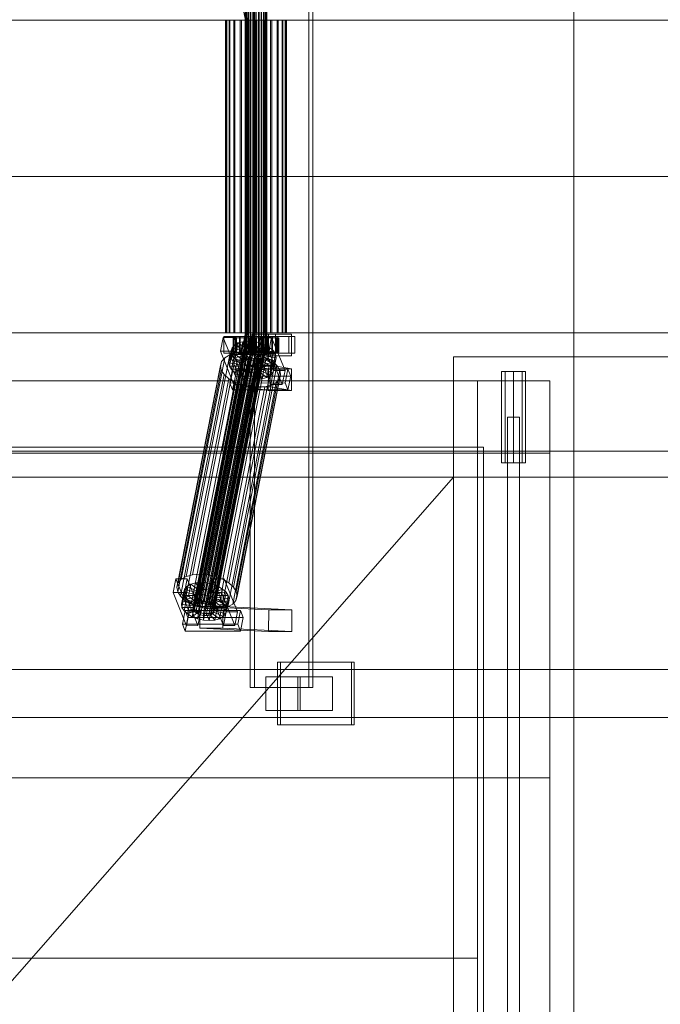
# Model space of a CAD drawing. Header units: millimetres. Extents: x -4395 to 65662, y -65530 to 6847.
# Tile 516 of 656: x 5489 to 6022, y -18688 to -17870. Entities that reach past the tile are written whole.
import ezdxf

# ---------------------------------------------------------------- set-up
doc = ezdxf.new("R2010")
doc.units = ezdxf.units.MM
for name, color, linetype, lineweight in [('COTAS_O', 1, 'Continuous', 0), ('COTAS_P', 1, 'Continuous', 0), ('superior_C01', 7, 'Continuous', 0), ('superior_dosificador', 7, 'Continuous', 0)]:
    doc.layers.add(name, color=color, linetype=linetype, lineweight=lineweight)
doc.dimstyles.new('R19_100', dxfattribs={"dimtxt": 250, "dimasz": 150, "dimexe": 150, "dimexo": 80, "dimgap": 100, "dimtad": 1, "dimtih": 1, "dimtoh": 1, "dimdsep": 46, "dimcen": 0.09, "dimadec": 0, "dimazin": 0, "dimtfac": 1, "dimtdec": 4, "dimtofl": 0, "dimtmove": 0, "dimatfit": 3, "dimfxl": 1, "dimtolj": 1, "dimtzin": 0, "dimarcsym": 0})

# ---------------------------------------------------------------- blocks, each defined once
blk = doc.blocks.new('DIM_R33_34')
at = {"layer": 'COTAS_P'}
for p, q in [((4250, -17250), (4400, -17205)), ((5950, -17250), (5800, -17205)), ((4250, -18150), (4250, -17250)), ((5950, -17250), (4250, -17250)), ((4250, -17250), (4400, -17295)), ((5950, -17250), (5800, -17295)), ((5950, -18150), (5950, -17250))]:
    blk.add_line(p, q, dxfattribs=at)
blk.add_text('1700 P', height=250, rotation=180, dxfattribs=at).set_placement((5100, -17350))
blk = doc.blocks.new('DIM_R33_35')
at = {"layer": 'COTAS_O'}
for p, q in [((5950, -18150), (6650, -18150)), ((6650, -18150), (6605, -18300)), ((6650, -18150), (6650, -19850)), ((6650, -18150), (6695, -18300)), ((6650, -19850), (6605, -19700)), ((6650, -19850), (6695, -19700)), ((5950, -19850), (6650, -19850))]:
    blk.add_line(p, q, dxfattribs=at)
blk.add_text('1700 O', height=250, rotation=-90, dxfattribs=at).set_placement((6750, -19000))

msp = doc.modelspace()

# ---------------------------------------------------------------- linework, layer by layer
at = {"layer": 'superior_C01'}
for p, q in [((5680.997, -17575), (5680.997, -18425)), ((5684.384, -18425), (5684.384, -17575)), ((5729.731, -18425), (5729.731, -17575)), ((5733.118, -17575), (5733.118, -18425)), ((5657.552, -17771.702), (5676.866, -17870)), ((5678.55, -17870), (5659.235, -17771.702)), ((5676.722, -18148), (5676.722, -17852)), ((5676.972, -18148), (5676.972, -17852)), ((5677.085, -18148), (5677.085, -17852)), ((5677.818, -18148), (5677.818, -17852)), ((5678.037, -18148), (5678.037, -17852)), ((5679.202, -18148), (5679.202, -17852)), ((5679.512, -18148), (5679.512, -17852)), ((5681.031, -18148), (5681.031, -17852)), ((5681.41, -18148), (5681.41, -17852)), ((5683.179, -18148), (5683.179, -17852)), ((5683.602, -18148), (5683.602, -17852)), ((5685.5, -18148), (5685.5, -17852)), ((5685.938, -18148), (5685.938, -17852)), ((5687.836, -18148), (5687.836, -17852)), ((5688.259, -18148), (5688.259, -17852)), ((5690.028, -18148), (5690.028, -17852)), ((5690.407, -18148), (5690.407, -17852)), ((5691.926, -18148), (5691.926, -17852)), ((5692.236, -18148), (5692.236, -17852)), ((5693.401, -18148), (5693.401, -17852)), ((5693.621, -18148), (5693.621, -17852)), ((5694.353, -17852), (5694.353, -18148)), ((5694.467, -18148), (5694.467, -17852)), ((5694.716, -18148), (5694.716, -17852)), ((4736.241, -17870), (5676.866, -17870)), ((5678.55, -17870), (4737.925, -17870)), ((5661.032, -17870), (5660.327, -17870)), ((5660.327, -17870), (5661.352, -17870)), ((5660.327, -18130), (5660.327, -17870)), ((5663.419, -17870), (5661.032, -17870)), ((5661.032, -18130), (5661.032, -17870)), ((5661.352, -17870), (5664.038, -17870)), ((5661.352, -18130), (5661.352, -17870)), ((5667.327, -17870), (5663.419, -17870)), ((5663.419, -18130), (5663.419, -17870)), ((5664.038, -17870), (5668.201, -17870)), ((5664.038, -18130), (5664.038, -17870)), ((5672.487, -17870), (5667.327, -17870)), ((5667.327, -18130), (5667.327, -17870)), ((5668.201, -17870), (5673.558, -17870)), ((5668.201, -18130), (5668.201, -17870)), ((5678.55, -17870), (5672.487, -17870)), ((5672.487, -18130), (5672.487, -17870)), ((5673.558, -17870), (5679.744, -17870)), ((5673.558, -18130), (5673.558, -17870)), ((5676.866, -17870), (5676.866, -18000)), ((5676.866, -17870), (6617.491, -17870)), ((5678.55, -18000), (5678.55, -17870)), ((6619.175, -17870), (5678.55, -17870)), ((5685.101, -17870), (5678.55, -17870)), ((5678.55, -18130), (5678.55, -17870)), ((5679.744, -17870), (5686.337, -17870)), ((5679.744, -18130), (5679.744, -17870)), ((5691.694, -17870), (5685.101, -17870)), ((5685.101, -18130), (5685.101, -17870)), ((5686.337, -17870), (5692.888, -17870)), ((5686.337, -18130), (5686.337, -17870)), ((5697.88, -17870), (5691.694, -17870)), ((5691.694, -18130), (5691.694, -17870)), ((5692.888, -17870), (5698.951, -17870)), ((5692.888, -18130), (5692.888, -17870)), ((5703.237, -17870), (5697.88, -17870)), ((5697.88, -18130), (5697.88, -17870)), ((5698.951, -17870), (5704.111, -17870)), ((5698.951, -18130), (5698.951, -17870)), ((5707.4, -17870), (5703.237, -17870)), ((5703.237, -18130), (5703.237, -17870)), ((5704.111, -17870), (5708.019, -17870)), ((5704.111, -18130), (5704.111, -17870)), ((5710.086, -17870), (5707.4, -17870)), ((5707.4, -18130), (5707.4, -17870)), ((5708.019, -17870), (5710.406, -17870)), ((5708.019, -18130), (5708.019, -17870)), ((5711.112, -17870), (5710.086, -17870)), ((5710.086, -17870), (5710.086, -18130)), ((5710.406, -17870), (5711.112, -17870)), ((5710.406, -18130), (5710.406, -17870)), ((5711.112, -18130), (5711.112, -17870)), ((4736.241, -18000), (5676.866, -18000)), ((5678.55, -18000), (4737.925, -18000)), ((5676.866, -18000), (5676.866, -18130)), ((5676.866, -18000), (6617.491, -18000)), ((5678.55, -18130), (5678.55, -18000)), ((6619.175, -18000), (5678.55, -18000)), ((4736.241, -18130), (5676.866, -18130)), ((5678.55, -18130), (4737.925, -18130)), ((5676.866, -18130), (5657.552, -18228.298)), ((5659.235, -18228.298), (5678.55, -18130)), ((5661.352, -18130), (5660.327, -18130)), ((5660.327, -18130), (5661.032, -18130)), ((5661.032, -18130), (5663.419, -18130)), ((5664.038, -18130), (5661.352, -18130)), ((5663.419, -18130), (5667.327, -18130)), ((5668.201, -18130), (5664.038, -18130)), ((5667.327, -18130), (5672.487, -18130)), ((5673.558, -18130), (5668.201, -18130)), ((5672.487, -18130), (5678.55, -18130)), ((5679.744, -18130), (5673.558, -18130)), ((5676.866, -18130), (6617.491, -18130)), ((6619.175, -18130), (5678.55, -18130)), ((5678.55, -18130), (5685.101, -18130)), ((5686.337, -18130), (5679.744, -18130)), ((5701.804, -18131), (5682.618, -18131)), ((5682.618, -18131), (5682.618, -18149)), ((5696.053, -18131), (5682.618, -18131)), ((5685.101, -18130), (5691.694, -18130)), ((5692.888, -18130), (5686.337, -18130)), ((5691.694, -18130), (5697.88, -18130)), ((5698.951, -18130), (5692.888, -18130)), ((5696.053, -18149), (5696.053, -18131)), ((5696.053, -18131), (5715.24, -18131)), ((5697.88, -18130), (5703.237, -18130)), ((5704.111, -18130), (5698.951, -18130)), ((5701.804, -18149), (5701.804, -18131)), ((5701.804, -18131), (5715.24, -18131)), ((5703.237, -18130), (5707.4, -18130)), ((5708.019, -18130), (5704.111, -18130)), ((5707.4, -18130), (5710.086, -18130)), ((5710.406, -18130), (5708.019, -18130)), ((5710.086, -18130), (5711.112, -18130)), ((5711.112, -18130), (5710.406, -18130)), ((5715.24, -18131), (5715.24, -18149)), ((5658.427, -18133.859), (5656.173, -18145.327)), ((5668.02, -18133.847), (5658.427, -18133.859)), ((5669.556, -18161.391), (5658.427, -18133.859)), ((5668.675, -18133), (5659.081, -18133)), ((5659.081, -18133), (5659.081, -18147)), ((5672.629, -18133), (5659.081, -18133)), ((5667.741, -18140.156), (5665.756, -18142.416)), ((5665.767, -18145.315), (5668.02, -18133.847)), ((5665.809, -18149.985), (5667.741, -18140.156)), ((5667.252, -18134), (5666.725, -18134)), ((5666.725, -18134), (5676.722, -18134)), ((5666.725, -18146), (5666.725, -18134)), ((5666.725, -18134), (5667.492, -18134)), ((5669.038, -18134), (5667.252, -18134)), ((5667.252, -18134), (5676.972, -18134)), ((5667.252, -18146), (5667.252, -18134)), ((5667.492, -18134), (5677.085, -18134)), ((5667.492, -18146), (5667.492, -18134)), ((5667.492, -18134), (5669.501, -18134)), ((5670.816, -18138.419), (5667.741, -18140.156)), ((5667.741, -18140.156), (5676.164, -18144.203)), ((5668.02, -18133.847), (5679.15, -18161.379)), ((5668.675, -18147), (5668.675, -18133)), ((5668.675, -18133), (5682.223, -18133)), ((5668.884, -18148.249), (5670.816, -18138.419)), ((5671.961, -18134), (5669.038, -18134)), ((5669.038, -18134), (5677.818, -18134)), ((5669.038, -18146), (5669.038, -18134)), ((5715.235, -18133), (5669.187, -18133)), ((5669.187, -18133), (5669.187, -18147)), ((5672.009, -18133), (5669.187, -18133)), ((5669.501, -18134), (5678.037, -18134)), ((5669.501, -18146), (5669.501, -18134)), ((5669.501, -18134), (5672.615, -18134)), ((5674.772, -18137.325), (5670.816, -18138.419)), ((5670.816, -18138.419), (5677.62, -18143.38)), ((5675.821, -18134), (5671.961, -18134)), ((5671.961, -18134), (5679.202, -18134)), ((5671.961, -18146), (5671.961, -18134)), ((5672.009, -18147), (5672.009, -18133)), ((5672.009, -18133), (5718.058, -18133)), ((5672.615, -18134), (5679.512, -18134)), ((5672.615, -18146), (5672.615, -18134)), ((5672.615, -18134), (5676.622, -18134)), ((5672.629, -18147), (5672.629, -18133)), ((5672.629, -18133), (5682.223, -18133)), ((5672.84, -18147.155), (5674.772, -18137.325)), ((5679.339, -18136.948), (5674.772, -18137.325)), ((5674.772, -18137.325), (5679.494, -18142.862)), ((5680.356, -18134), (5675.821, -18134)), ((5675.821, -18134), (5681.031, -18134)), ((5675.821, -18146), (5675.821, -18134)), ((5676.622, -18134), (5681.41, -18134)), ((5676.622, -18146), (5676.622, -18134)), ((5676.622, -18134), (5681.25, -18134)), ((5676.722, -18134), (5676.972, -18134)), ((5676.722, -18134), (5676.722, -18146)), ((5677.085, -18134), (5676.722, -18134)), ((5676.972, -18134), (5677.818, -18134)), ((5676.972, -18134), (5676.972, -18146)), ((5677.085, -18134), (5677.085, -18146)), ((5678.037, -18134), (5677.085, -18134)), ((5677.408, -18146.777), (5679.339, -18136.948)), ((5677.818, -18134), (5679.202, -18134)), ((5677.818, -18134), (5677.818, -18146)), ((5678.037, -18134), (5678.037, -18146)), ((5679.512, -18134), (5678.037, -18134)), ((5679.202, -18134), (5681.031, -18134)), ((5679.202, -18134), (5679.202, -18146)), ((5684.207, -18137.313), (5679.339, -18136.948)), ((5679.339, -18136.948), (5681.658, -18142.683)), ((5679.512, -18134), (5679.512, -18146)), ((5681.41, -18134), (5679.512, -18134)), ((5685.257, -18134), (5680.356, -18134)), ((5680.356, -18134), (5683.179, -18134)), ((5680.356, -18146), (5680.356, -18134)), ((5681.031, -18134), (5683.179, -18134)), ((5681.031, -18134), (5681.031, -18146)), ((5681.25, -18134), (5683.602, -18134)), ((5681.25, -18146), (5681.25, -18134)), ((5681.25, -18134), (5686.182, -18134)), ((5681.41, -18134), (5681.41, -18146)), ((5683.602, -18134), (5681.41, -18134)), ((5682.223, -18133), (5682.223, -18147)), ((5682.275, -18147.143), (5684.207, -18137.313)), ((5683.179, -18134), (5685.5, -18134)), ((5683.179, -18134), (5683.179, -18146)), ((5683.602, -18134), (5683.602, -18146)), ((5685.938, -18134), (5683.602, -18134)), ((5684.207, -18137.313), (5683.964, -18142.856)), ((5689.043, -18138.396), (5684.207, -18137.313)), ((5690.188, -18134), (5685.257, -18134)), ((5685.257, -18134), (5685.5, -18134)), ((5685.257, -18146), (5685.257, -18134)), ((5685.5, -18134), (5687.836, -18134)), ((5685.5, -18134), (5685.5, -18146)), ((5686.182, -18134), (5685.938, -18134)), ((5685.938, -18134), (5685.938, -18146)), ((5688.259, -18134), (5685.938, -18134)), ((5686.182, -18146), (5686.182, -18134)), ((5686.182, -18134), (5691.082, -18134)), ((5689.043, -18138.396), (5686.254, -18143.369)), ((5689.125, -18133.821), (5686.872, -18145.289)), ((5687.112, -18148.226), (5689.043, -18138.396)), ((5690.188, -18134), (5687.836, -18134)), ((5687.836, -18134), (5690.028, -18134)), ((5687.836, -18134), (5687.836, -18146)), ((5691.082, -18134), (5688.259, -18134)), ((5688.259, -18134), (5688.259, -18146)), ((5690.407, -18134), (5688.259, -18134)), ((5693.518, -18140.123), (5688.374, -18144.188)), ((5693.518, -18140.123), (5689.043, -18138.396)), ((5698.719, -18133.809), (5689.125, -18133.821)), ((5700.255, -18161.353), (5689.125, -18133.821)), ((5699.373, -18133), (5689.78, -18133)), ((5689.78, -18133), (5689.78, -18147)), ((5703.328, -18133), (5689.78, -18133)), ((5694.816, -18134), (5690.028, -18134)), ((5690.028, -18134), (5691.926, -18134)), ((5690.028, -18134), (5690.028, -18146)), ((5694.816, -18134), (5690.188, -18134)), ((5690.188, -18146), (5690.188, -18134)), ((5695.617, -18134), (5690.407, -18134)), ((5690.407, -18134), (5690.407, -18146)), ((5692.236, -18134), (5690.407, -18134)), ((5691.082, -18146), (5691.082, -18134)), ((5691.082, -18134), (5695.617, -18134)), ((5691.587, -18149.953), (5693.518, -18140.123)), ((5698.823, -18134), (5691.926, -18134)), ((5691.926, -18134), (5693.401, -18134)), ((5691.926, -18134), (5691.926, -18146)), ((5699.477, -18134), (5692.236, -18134)), ((5692.236, -18134), (5692.236, -18146)), ((5693.621, -18134), (5692.236, -18134)), ((5701.937, -18134), (5693.401, -18134)), ((5693.401, -18134), (5694.353, -18134)), ((5693.401, -18134), (5693.401, -18146)), ((5697.327, -18142.377), (5693.518, -18140.123)), ((5702.4, -18134), (5693.621, -18134)), ((5693.621, -18134), (5693.621, -18146)), ((5694.467, -18134), (5693.621, -18134)), ((5694.353, -18134), (5703.947, -18134)), ((5694.353, -18146), (5694.353, -18134)), ((5694.353, -18134), (5694.716, -18134)), ((5704.186, -18134), (5694.467, -18134)), ((5694.467, -18134), (5694.467, -18146)), ((5694.716, -18134), (5694.467, -18134)), ((5704.713, -18134), (5694.716, -18134)), ((5694.716, -18134), (5694.716, -18146)), ((5698.823, -18134), (5694.816, -18134)), ((5694.816, -18146), (5694.816, -18134)), ((5695.617, -18146), (5695.617, -18134)), ((5695.617, -18134), (5699.477, -18134)), ((5696.465, -18145.277), (5698.719, -18133.809)), ((5698.719, -18133.809), (5709.848, -18161.341)), ((5701.937, -18134), (5698.823, -18134)), ((5698.823, -18146), (5698.823, -18134)), ((5699.373, -18147), (5699.373, -18133)), ((5699.373, -18133), (5712.922, -18133)), ((5699.477, -18146), (5699.477, -18134)), ((5699.477, -18134), (5702.4, -18134)), ((5703.947, -18134), (5701.937, -18134)), ((5701.937, -18146), (5701.937, -18134)), ((5702.4, -18146), (5702.4, -18134)), ((5702.4, -18134), (5704.186, -18134)), ((5703.328, -18147), (5703.328, -18133)), ((5703.328, -18133), (5712.922, -18133)), ((5703.947, -18134), (5703.947, -18146)), ((5704.713, -18134), (5703.947, -18134)), ((5704.186, -18146), (5704.186, -18134)), ((5704.186, -18134), (5704.713, -18134)), ((5704.713, -18146), (5704.713, -18134)), ((5712.922, -18133), (5712.922, -18147)), ((5715.235, -18147), (5715.235, -18133)), ((5715.235, -18133), (5718.058, -18133)), ((5718.058, -18133), (5718.058, -18147)), ((5627.67, -18332.659), (5663.885, -18148.35)), ((5632.959, -18331.197), (5669.174, -18146.887)), ((5633.177, -18358.68), (5675.187, -18144.881)), ((5633.423, -18360.017), (5675.433, -18146.218)), ((5633.537, -18357.434), (5675.546, -18143.635)), ((5634.258, -18361.352), (5676.267, -18147.554)), ((5634.477, -18356.363), (5676.486, -18142.565)), ((5635.623, -18362.596), (5677.633, -18148.798)), ((5635.933, -18355.541), (5677.942, -18141.742)), ((5637.807, -18355.022), (5679.816, -18141.224)), ((5639.065, -18330.692), (5675.28, -18146.383)), ((5639.97, -18354.844), (5681.98, -18141.045)), ((5642.276, -18355.017), (5684.286, -18141.218)), ((5644.567, -18355.53), (5686.576, -18141.731)), ((5645.572, -18331.181), (5681.787, -18146.872)), ((5646.687, -18356.348), (5688.696, -18142.549)), ((5648.491, -18357.415), (5690.5, -18143.617)), ((5649.857, -18358.659), (5691.866, -18144.861)), ((5650.578, -18362.578), (5692.587, -18148.779)), ((5692.701, -18146.196), (5650.691, -18359.995)), ((5650.937, -18361.332), (5692.947, -18147.533)), ((5652.038, -18332.629), (5688.253, -18148.32)), ((5656.173, -18145.327), (5665.767, -18145.315)), ((5656.173, -18145.327), (5667.303, -18172.859)), ((5659.081, -18147), (5668.675, -18147)), ((5659.081, -18147), (5672.629, -18147)), ((5663.885, -18148.35), (5659.775, -18150.672)), ((5663.067, -18154.877), (5664.998, -18145.047)), ((5663.586, -18157.698), (5665.517, -18147.868)), ((5663.825, -18152.246), (5665.756, -18142.416)), ((5669.174, -18146.887), (5663.885, -18148.35)), ((5665.756, -18142.416), (5664.998, -18145.047)), ((5664.998, -18145.047), (5674.865, -18146.52)), ((5664.998, -18145.047), (5665.517, -18147.868)), ((5665.517, -18147.868), (5675.111, -18147.856)), ((5665.517, -18147.868), (5667.279, -18150.688)), ((5665.756, -18142.416), (5675.224, -18145.274)), ((5676.896, -18172.847), (5665.767, -18145.315)), ((5665.809, -18149.985), (5668.884, -18148.249)), ((5676.722, -18146), (5666.725, -18146)), ((5666.725, -18146), (5667.252, -18146)), ((5667.492, -18146), (5666.725, -18146)), ((5676.972, -18146), (5667.252, -18146)), ((5667.252, -18146), (5669.038, -18146)), ((5677.085, -18146), (5667.492, -18146)), ((5669.501, -18146), (5667.492, -18146)), ((5682.223, -18147), (5668.675, -18147)), ((5668.884, -18148.249), (5672.84, -18147.155)), ((5675.689, -18153.21), (5668.884, -18148.249)), ((5677.818, -18146), (5669.038, -18146)), ((5669.038, -18146), (5671.961, -18146)), ((5675.28, -18146.383), (5669.174, -18146.887)), ((5669.187, -18147), (5715.235, -18147)), ((5669.187, -18147), (5672.009, -18147)), ((5678.037, -18146), (5669.501, -18146)), ((5672.615, -18146), (5669.501, -18146)), ((5679.202, -18146), (5671.961, -18146)), ((5671.961, -18146), (5675.821, -18146)), ((5718.058, -18147), (5672.009, -18147)), ((5679.512, -18146), (5672.615, -18146)), ((5676.622, -18146), (5672.615, -18146)), ((5682.223, -18147), (5672.629, -18147)), ((5672.84, -18147.155), (5677.408, -18146.777)), ((5677.563, -18152.692), (5672.84, -18147.155)), ((5674.865, -18146.52), (5672.933, -18156.35)), ((5675.111, -18147.856), (5673.179, -18157.686)), ((5675.224, -18145.274), (5673.292, -18155.103)), ((5676.164, -18144.203), (5674.232, -18154.033)), ((5674.865, -18146.52), (5675.224, -18145.274)), ((5675.111, -18147.856), (5674.865, -18146.52)), ((5675.945, -18149.192), (5675.111, -18147.856)), ((5675.546, -18143.635), (5675.187, -18144.881)), ((5675.187, -18144.881), (5675.433, -18146.218)), ((5675.224, -18145.274), (5676.164, -18144.203)), ((5681.787, -18146.872), (5675.28, -18146.383)), ((5675.433, -18146.218), (5676.267, -18147.554)), ((5676.486, -18142.565), (5675.546, -18143.635)), ((5677.62, -18143.38), (5675.689, -18153.21)), ((5681.031, -18146), (5675.821, -18146)), ((5675.821, -18146), (5680.356, -18146)), ((5676.164, -18144.203), (5677.62, -18143.38)), ((5676.267, -18147.554), (5677.633, -18148.798)), ((5677.942, -18141.742), (5676.486, -18142.565)), ((5681.41, -18146), (5676.622, -18146)), ((5681.25, -18146), (5676.622, -18146)), ((5676.972, -18146), (5676.722, -18146)), ((5676.722, -18146), (5677.085, -18146)), ((5677.085, -18148), (5676.722, -18148)), ((5676.722, -18148), (5676.972, -18148)), ((5677.818, -18146), (5676.972, -18146)), ((5676.972, -18148), (5677.818, -18148)), ((5677.085, -18146), (5678.037, -18146)), ((5678.037, -18148), (5677.085, -18148)), ((5679.726, -18152.513), (5677.408, -18146.777)), ((5677.408, -18146.777), (5682.275, -18147.143)), ((5679.494, -18142.862), (5677.563, -18152.692)), ((5677.62, -18143.38), (5679.494, -18142.862)), ((5677.633, -18148.798), (5679.437, -18149.865)), ((5679.202, -18146), (5677.818, -18146)), ((5677.818, -18148), (5679.202, -18148)), ((5679.816, -18141.224), (5677.942, -18141.742)), ((5678.037, -18146), (5679.512, -18146)), ((5679.512, -18148), (5678.037, -18148)), ((5681.031, -18146), (5679.202, -18146)), ((5679.202, -18148), (5681.031, -18148)), ((5679.494, -18142.862), (5681.658, -18142.683)), ((5679.512, -18146), (5681.41, -18146)), ((5681.41, -18148), (5679.512, -18148)), ((5681.658, -18142.683), (5679.726, -18152.513)), ((5681.98, -18141.045), (5679.816, -18141.224)), ((5683.179, -18146), (5680.356, -18146)), ((5680.356, -18146), (5685.257, -18146)), ((5683.179, -18146), (5681.031, -18146)), ((5681.031, -18148), (5683.179, -18148)), ((5683.602, -18146), (5681.25, -18146)), ((5686.182, -18146), (5681.25, -18146)), ((5681.41, -18146), (5683.602, -18146)), ((5683.602, -18148), (5681.41, -18148)), ((5681.658, -18142.683), (5683.964, -18142.856)), ((5688.253, -18148.32), (5681.787, -18146.872)), ((5684.286, -18141.218), (5681.98, -18141.045)), ((5683.964, -18142.856), (5682.032, -18152.686)), ((5682.032, -18152.686), (5682.275, -18147.143)), ((5682.275, -18147.143), (5687.112, -18148.226)), ((5682.618, -18149), (5701.804, -18149)), ((5696.053, -18149), (5682.618, -18149)), ((5685.5, -18146), (5683.179, -18146)), ((5683.179, -18148), (5685.5, -18148)), ((5683.602, -18146), (5685.938, -18146)), ((5685.938, -18148), (5683.602, -18148)), ((5683.964, -18142.856), (5686.254, -18143.369)), ((5686.576, -18141.731), (5684.286, -18141.218)), ((5686.254, -18143.369), (5684.323, -18153.199)), ((5684.323, -18153.199), (5687.112, -18148.226)), ((5685.5, -18146), (5685.257, -18146)), ((5685.257, -18146), (5690.188, -18146)), ((5687.836, -18146), (5685.5, -18146)), ((5685.5, -18148), (5687.836, -18148)), ((5685.938, -18146), (5686.182, -18146)), ((5685.938, -18146), (5688.259, -18146)), ((5688.259, -18148), (5685.938, -18148)), ((5691.082, -18146), (5686.182, -18146)), ((5686.254, -18143.369), (5688.374, -18144.188)), ((5688.374, -18144.188), (5686.443, -18154.017)), ((5688.696, -18142.549), (5686.576, -18141.731)), ((5686.872, -18145.289), (5696.465, -18145.277)), ((5686.872, -18145.289), (5698.002, -18172.821)), ((5687.112, -18148.226), (5691.587, -18149.953)), ((5690.028, -18146), (5687.836, -18146)), ((5687.836, -18146), (5690.188, -18146)), ((5687.836, -18148), (5690.028, -18148)), ((5690.179, -18145.255), (5688.247, -18155.085)), ((5694.235, -18150.629), (5688.253, -18148.32)), ((5688.259, -18146), (5691.082, -18146)), ((5688.259, -18146), (5690.407, -18146)), ((5690.407, -18148), (5688.259, -18148)), ((5688.374, -18144.188), (5690.179, -18145.255)), ((5690.5, -18143.617), (5688.696, -18142.549)), ((5691.544, -18146.499), (5689.613, -18156.329)), ((5689.78, -18147), (5699.373, -18147)), ((5689.78, -18147), (5703.328, -18147)), ((5691.926, -18146), (5690.028, -18146)), ((5690.028, -18146), (5694.816, -18146)), ((5690.028, -18148), (5691.926, -18148)), ((5697.327, -18142.377), (5690.179, -18145.255)), ((5690.179, -18145.255), (5691.544, -18146.499)), ((5690.188, -18146), (5694.816, -18146)), ((5690.407, -18146), (5695.617, -18146)), ((5690.407, -18146), (5692.236, -18146)), ((5692.236, -18148), (5690.407, -18148)), ((5690.447, -18157.665), (5692.379, -18147.835)), ((5691.866, -18144.861), (5690.5, -18143.617)), ((5695.617, -18146), (5691.082, -18146)), ((5700.211, -18145.003), (5691.544, -18146.499)), ((5691.544, -18146.499), (5692.379, -18147.835)), ((5691.647, -18149.85), (5692.587, -18148.779)), ((5692.701, -18146.196), (5691.866, -18144.861)), ((5693.401, -18146), (5691.926, -18146)), ((5691.926, -18146), (5698.823, -18146)), ((5691.926, -18148), (5693.401, -18148)), ((5692.236, -18146), (5699.477, -18146)), ((5692.236, -18146), (5693.621, -18146)), ((5693.621, -18148), (5692.236, -18148)), ((5692.379, -18147.835), (5701.972, -18147.823)), ((5692.379, -18147.835), (5692.625, -18149.171)), ((5692.587, -18148.779), (5692.947, -18147.533)), ((5692.947, -18147.533), (5692.701, -18146.196)), ((5694.353, -18146), (5693.401, -18146)), ((5693.401, -18146), (5701.937, -18146)), ((5693.401, -18148), (5694.353, -18148)), ((5693.621, -18146), (5702.4, -18146)), ((5693.621, -18146), (5694.467, -18146)), ((5694.467, -18148), (5693.621, -18148)), ((5703.947, -18146), (5694.353, -18146)), ((5694.716, -18146), (5694.353, -18146)), ((5694.353, -18148), (5694.716, -18148)), ((5694.467, -18146), (5704.186, -18146)), ((5694.467, -18146), (5694.716, -18146)), ((5694.716, -18148), (5694.467, -18148)), ((5694.716, -18146), (5704.713, -18146)), ((5694.816, -18146), (5698.823, -18146)), ((5695.396, -18152.207), (5697.327, -18142.377)), ((5699.477, -18146), (5695.617, -18146)), ((5715.24, -18149), (5696.053, -18149)), ((5707.595, -18172.809), (5696.465, -18145.277)), ((5700.211, -18145.003), (5697.327, -18142.377)), ((5698.279, -18154.833), (5700.211, -18145.003)), ((5698.823, -18146), (5701.937, -18146)), ((5712.922, -18147), (5699.373, -18147)), ((5702.4, -18146), (5699.477, -18146)), ((5701.972, -18147.823), (5700.041, -18157.653)), ((5701.972, -18147.823), (5700.211, -18145.003)), ((5715.24, -18149), (5701.804, -18149)), ((5701.937, -18146), (5703.947, -18146)), ((5702.491, -18150.644), (5701.972, -18147.823)), ((5704.186, -18146), (5702.4, -18146)), ((5712.922, -18147), (5703.328, -18147)), ((5703.947, -18146), (5704.713, -18146)), ((5704.713, -18146), (5704.186, -18146)), ((5718.058, -18147), (5715.235, -18147)), ((5619.893, -18341.52), (5656.108, -18157.211)), ((5620.907, -18338.003), (5657.122, -18153.694)), ((5623.56, -18334.981), (5659.775, -18150.672)), ((5637.428, -18363.664), (5679.437, -18149.865)), ((5639.547, -18364.482), (5681.557, -18150.683)), ((5641.838, -18364.995), (5683.848, -18151.196)), ((5644.144, -18365.168), (5686.153, -18151.369)), ((5646.308, -18364.989), (5688.317, -18151.191)), ((5648.182, -18364.471), (5690.191, -18150.672)), ((5649.638, -18363.648), (5691.647, -18149.85)), ((5657.122, -18153.694), (5656.108, -18157.211)), ((5656.108, -18157.211), (5656.802, -18160.982)), ((5659.775, -18150.672), (5657.122, -18153.694)), ((5658.02, -18334.938), (5694.235, -18150.629)), ((5663.067, -18154.877), (5663.825, -18152.246)), ((5672.933, -18156.35), (5663.067, -18154.877)), ((5663.586, -18157.698), (5663.067, -18154.877)), ((5663.112, -18337.95), (5699.327, -18153.641)), ((5663.825, -18152.246), (5665.809, -18149.985)), ((5673.292, -18155.103), (5663.825, -18152.246)), ((5665.347, -18160.518), (5667.279, -18150.688)), ((5674.232, -18154.033), (5665.809, -18149.985)), ((5666.967, -18341.461), (5703.182, -18157.152)), ((5667.279, -18150.688), (5675.945, -18149.192)), ((5667.279, -18150.688), (5670.162, -18153.314)), ((5668.23, -18163.144), (5670.162, -18153.314)), ((5670.162, -18153.314), (5677.311, -18150.436)), ((5670.162, -18153.314), (5673.971, -18155.567)), ((5672.04, -18165.397), (5673.971, -18155.567)), ((5673.292, -18155.103), (5672.933, -18156.35)), ((5672.933, -18156.35), (5673.179, -18157.686)), ((5674.232, -18154.033), (5673.292, -18155.103)), ((5673.971, -18155.567), (5679.115, -18151.503)), ((5673.971, -18155.567), (5678.446, -18157.295)), ((5675.945, -18149.192), (5674.013, -18159.022)), ((5675.689, -18153.21), (5674.232, -18154.033)), ((5677.311, -18150.436), (5675.379, -18160.266)), ((5677.563, -18152.692), (5675.689, -18153.21)), ((5677.311, -18150.436), (5675.945, -18149.192)), ((5679.115, -18151.503), (5677.184, -18161.333)), ((5679.115, -18151.503), (5677.311, -18150.436)), ((5679.726, -18152.513), (5677.563, -18152.692)), ((5678.636, -18156.962), (5678.401, -18174.943)), ((5678.446, -18157.295), (5681.235, -18152.321)), ((5697.822, -18156.962), (5678.636, -18156.962)), ((5696.164, -18159.83), (5678.636, -18156.962)), ((5681.235, -18152.321), (5679.115, -18151.503)), ((5681.235, -18152.321), (5679.303, -18162.151)), ((5679.437, -18149.865), (5681.557, -18150.683)), ((5682.032, -18152.686), (5679.726, -18152.513)), ((5683.526, -18152.835), (5681.235, -18152.321)), ((5681.557, -18150.683), (5683.848, -18151.196)), ((5683.526, -18152.835), (5681.594, -18162.664)), ((5684.323, -18153.199), (5682.032, -18152.686)), ((5683.282, -18158.378), (5683.526, -18152.835)), ((5685.831, -18153.008), (5683.526, -18152.835)), ((5683.848, -18151.196), (5686.153, -18151.369)), ((5685.831, -18153.008), (5683.9, -18162.837)), ((5686.443, -18154.017), (5684.323, -18153.199)), ((5687.995, -18152.829), (5685.831, -18153.008)), ((5688.15, -18158.743), (5685.831, -18153.008)), ((5687.995, -18152.829), (5686.064, -18162.659)), ((5686.153, -18151.369), (5688.317, -18151.191)), ((5686.443, -18154.017), (5691.587, -18149.953)), ((5688.247, -18155.085), (5686.443, -18154.017)), ((5689.869, -18152.311), (5687.937, -18162.14)), ((5689.869, -18152.311), (5687.995, -18152.829)), ((5692.718, -18158.366), (5687.995, -18152.829)), ((5688.247, -18155.085), (5695.396, -18152.207)), ((5689.613, -18156.329), (5688.247, -18155.085)), ((5688.317, -18151.191), (5690.191, -18150.672)), ((5691.325, -18151.488), (5689.394, -18161.318)), ((5689.613, -18156.329), (5698.279, -18154.833)), ((5690.447, -18157.665), (5689.613, -18156.329)), ((5691.325, -18151.488), (5689.869, -18152.311)), ((5696.674, -18157.272), (5689.869, -18152.311)), ((5690.191, -18150.672), (5691.647, -18149.85)), ((5692.265, -18150.417), (5690.334, -18160.247)), ((5692.625, -18149.171), (5690.693, -18159.001)), ((5692.265, -18150.417), (5691.325, -18151.488)), ((5699.749, -18155.535), (5691.325, -18151.488)), ((5691.587, -18149.953), (5695.396, -18152.207)), ((5692.625, -18149.171), (5692.265, -18150.417)), ((5701.733, -18153.275), (5692.265, -18150.417)), ((5702.491, -18150.644), (5692.625, -18149.171)), ((5699.327, -18153.641), (5694.235, -18150.629)), ((5695.396, -18152.207), (5698.279, -18154.833)), ((5696.674, -18157.272), (5699.749, -18155.535)), ((5697.588, -18174.943), (5697.822, -18156.962)), ((5697.817, -18165.365), (5699.749, -18155.535)), ((5697.822, -18156.962), (5715.35, -18159.83)), ((5698.279, -18154.833), (5700.041, -18157.653)), ((5703.182, -18157.152), (5699.327, -18153.641)), ((5699.749, -18155.535), (5701.733, -18153.275)), ((5699.801, -18163.105), (5701.733, -18153.275)), ((5700.56, -18160.474), (5702.491, -18150.644)), ((5701.733, -18153.275), (5702.491, -18150.644)), ((5705.537, -18160.922), (5703.182, -18157.152)), ((5620.587, -18345.291), (5656.802, -18160.982)), ((5622.942, -18349.061), (5659.157, -18164.752)), ((5656.802, -18160.982), (5659.157, -18164.752)), ((5659.157, -18164.752), (5663.011, -18168.263)), ((5673.179, -18157.686), (5663.586, -18157.698)), ((5665.347, -18160.518), (5663.586, -18157.698)), ((5666.214, -18160.247), (5663.961, -18171.715)), ((5674.013, -18159.022), (5665.347, -18160.518)), ((5668.23, -18163.144), (5665.347, -18160.518)), ((5712.263, -18160.19), (5666.214, -18160.247)), ((5668.533, -18165.983), (5666.214, -18160.247)), ((5667.303, -18172.859), (5669.556, -18161.391)), ((5675.379, -18160.266), (5668.23, -18163.144)), ((5672.04, -18165.397), (5668.23, -18163.144)), ((5705.537, -18160.922), (5669.322, -18345.231)), ((5669.556, -18161.391), (5679.15, -18161.379)), ((5670.016, -18349.002), (5706.231, -18164.693)), ((5677.184, -18161.333), (5672.04, -18165.397)), ((5676.515, -18167.125), (5672.04, -18165.397)), ((5673.179, -18157.686), (5674.013, -18159.022)), ((5674.013, -18159.022), (5675.379, -18160.266)), ((5675.379, -18160.266), (5677.184, -18161.333)), ((5676.515, -18167.125), (5678.446, -18157.295)), ((5679.303, -18162.151), (5676.515, -18167.125)), ((5679.15, -18161.379), (5676.896, -18172.847)), ((5677.184, -18161.333), (5679.303, -18162.151)), ((5678.446, -18157.295), (5683.282, -18158.378)), ((5679.303, -18162.151), (5681.594, -18162.664)), ((5681.351, -18168.208), (5683.282, -18158.378)), ((5681.594, -18162.664), (5681.351, -18168.208)), ((5681.594, -18162.664), (5683.9, -18162.837)), ((5683.282, -18158.378), (5688.15, -18158.743)), ((5683.9, -18162.837), (5686.064, -18162.659)), ((5683.9, -18162.837), (5686.219, -18168.573)), ((5686.064, -18162.659), (5687.937, -18162.14)), ((5686.064, -18162.659), (5690.786, -18168.196)), ((5686.219, -18168.573), (5688.15, -18158.743)), ((5687.937, -18162.14), (5689.394, -18161.318)), ((5687.937, -18162.14), (5694.742, -18167.102)), ((5688.15, -18158.743), (5692.718, -18158.366)), ((5689.394, -18161.318), (5690.334, -18160.247)), ((5689.394, -18161.318), (5697.817, -18165.365)), ((5690.334, -18160.247), (5690.693, -18159.001)), ((5690.334, -18160.247), (5699.801, -18163.105)), ((5700.041, -18157.653), (5690.447, -18157.665)), ((5690.693, -18159.001), (5690.447, -18157.665)), ((5690.693, -18159.001), (5700.56, -18160.474)), ((5690.786, -18168.196), (5692.718, -18158.366)), ((5692.718, -18158.366), (5696.674, -18157.272)), ((5694.742, -18167.102), (5696.674, -18157.272)), ((5697.817, -18165.365), (5694.742, -18167.102)), ((5695.929, -18177.811), (5696.164, -18159.83)), ((5696.164, -18159.83), (5715.35, -18159.83)), ((5699.801, -18163.105), (5697.817, -18165.365)), ((5698.002, -18172.821), (5700.255, -18161.353)), ((5700.56, -18160.474), (5699.801, -18163.105)), ((5700.041, -18157.653), (5700.56, -18160.474)), ((5700.255, -18161.353), (5709.848, -18161.341)), ((5705.217, -18168.21), (5706.231, -18164.693)), ((5706.231, -18164.693), (5705.537, -18160.922)), ((5709.848, -18161.341), (5707.595, -18172.809)), ((5710.009, -18171.658), (5712.263, -18160.19)), ((5712.263, -18160.19), (5714.581, -18165.926)), ((5715.35, -18159.83), (5715.116, -18177.811)), ((5626.797, -18352.572), (5663.011, -18168.263)), ((5631.889, -18355.584), (5668.104, -18171.275)), ((5637.871, -18357.893), (5674.086, -18173.584)), ((5662.238, -18357.863), (5698.453, -18173.554)), ((5663.011, -18168.263), (5668.104, -18171.275)), ((5663.961, -18171.715), (5710.009, -18171.658)), ((5663.961, -18171.715), (5666.28, -18177.451)), ((5666.28, -18177.451), (5668.533, -18165.983)), ((5666.349, -18355.541), (5702.564, -18171.232)), ((5676.896, -18172.847), (5667.303, -18172.859)), ((5668.104, -18171.275), (5674.086, -18173.584)), ((5668.533, -18165.983), (5714.581, -18165.926)), ((5669.002, -18352.519), (5705.217, -18168.21)), ((5674.086, -18173.584), (5680.551, -18175.032)), ((5681.351, -18168.208), (5676.515, -18167.125)), ((5686.219, -18168.573), (5681.351, -18168.208)), ((5690.786, -18168.196), (5686.219, -18168.573)), ((5694.742, -18167.102), (5690.786, -18168.196)), ((5693.165, -18175.016), (5698.453, -18173.554)), ((5707.595, -18172.809), (5698.002, -18172.821)), ((5698.453, -18173.554), (5702.564, -18171.232)), ((5702.564, -18171.232), (5705.217, -18168.21)), ((5712.328, -18177.394), (5710.009, -18171.658)), ((5714.581, -18165.926), (5712.328, -18177.394)), ((5644.337, -18359.341), (5680.551, -18175.032)), ((5650.844, -18359.83), (5687.059, -18175.521)), ((5656.95, -18359.326), (5693.165, -18175.016)), ((5712.328, -18177.394), (5666.28, -18177.451)), ((5678.401, -18174.943), (5697.588, -18174.943)), ((5695.929, -18177.811), (5678.401, -18174.943)), ((5680.551, -18175.032), (5687.059, -18175.521)), ((5687.059, -18175.521), (5693.165, -18175.016)), ((5715.116, -18177.811), (5695.929, -18177.811)), ((5715.116, -18177.811), (5697.588, -18174.943)), ((5657.552, -18228.298), (4716.927, -18228.298)), ((4718.61, -18228.298), (5659.235, -18228.298)), ((5657.552, -18228.298), (5659.235, -18228.298)), ((6598.176, -18228.298), (5657.552, -18228.298)), ((5659.235, -18228.298), (6599.86, -18228.298)), ((10210.031, -18250), (1105.699, -18250)), ((1107.119, -18250), (10211.451, -18250)), ((5618.993, -18334.551), (5616.739, -18346.02)), ((5628.586, -18334.539), (5618.993, -18334.551)), ((5630.122, -18362.083), (5618.993, -18334.551)), ((5620.907, -18338.003), (5623.56, -18334.981)), ((5623.56, -18334.981), (5627.67, -18332.659)), ((5626.333, -18346.008), (5628.586, -18334.539)), ((5627.67, -18332.659), (5632.959, -18331.197)), ((5628.586, -18334.539), (5639.716, -18362.071)), ((5632.959, -18331.197), (5639.065, -18330.692)), ((5639.065, -18330.692), (5645.572, -18331.181)), ((5645.572, -18331.181), (5652.038, -18332.629)), ((5649.691, -18334.513), (5647.438, -18345.981)), ((5659.285, -18334.501), (5649.691, -18334.513)), ((5660.821, -18362.045), (5649.691, -18334.513)), ((5652.038, -18332.629), (5658.02, -18334.938)), ((5657.031, -18345.969), (5659.285, -18334.501)), ((5658.02, -18334.938), (5663.112, -18337.95)), ((5659.285, -18334.501), (5670.414, -18362.033)), ((5619.893, -18341.52), (5620.907, -18338.003)), ((5620.587, -18345.291), (5619.893, -18341.52)), ((5622.942, -18349.061), (5620.587, -18345.291)), ((5624.391, -18352.938), (5626.323, -18343.108)), ((5626.323, -18343.108), (5625.564, -18345.739)), ((5628.307, -18340.848), (5626.323, -18343.108)), ((5626.323, -18343.108), (5635.79, -18345.966)), ((5626.375, -18350.678), (5628.307, -18340.848)), ((5631.382, -18339.111), (5628.307, -18340.848)), ((5628.307, -18340.848), (5636.73, -18344.895)), ((5629.45, -18348.941), (5631.382, -18339.111)), ((5635.338, -18338.017), (5631.382, -18339.111)), ((5631.382, -18339.111), (5638.186, -18344.073)), ((5633.406, -18347.847), (5635.338, -18338.017)), ((5636.73, -18344.895), (5634.798, -18354.725)), ((5639.905, -18337.64), (5635.338, -18338.017)), ((5635.338, -18338.017), (5640.06, -18343.554)), ((5635.79, -18345.966), (5636.73, -18344.895)), ((5638.186, -18344.073), (5636.255, -18353.902)), ((5636.73, -18344.895), (5638.186, -18344.073)), ((5637.974, -18347.47), (5639.905, -18337.64)), ((5640.06, -18343.554), (5638.129, -18353.384)), ((5638.186, -18344.073), (5640.06, -18343.554)), ((5644.773, -18338.005), (5639.905, -18337.64)), ((5639.905, -18337.64), (5642.224, -18343.376)), ((5640.06, -18343.554), (5642.224, -18343.376)), ((5642.224, -18343.376), (5640.292, -18353.205)), ((5642.224, -18343.376), (5644.53, -18343.549)), ((5644.53, -18343.549), (5642.598, -18353.378)), ((5642.841, -18347.835), (5644.773, -18338.005)), ((5644.773, -18338.005), (5644.53, -18343.549)), ((5644.53, -18343.549), (5646.82, -18344.062)), ((5649.609, -18339.088), (5644.773, -18338.005)), ((5646.82, -18344.062), (5644.889, -18353.892)), ((5649.609, -18339.088), (5646.82, -18344.062)), ((5646.82, -18344.062), (5648.94, -18344.88)), ((5648.94, -18344.88), (5647.009, -18354.71)), ((5647.678, -18348.918), (5649.609, -18339.088)), ((5654.084, -18340.816), (5648.94, -18344.88)), ((5648.94, -18344.88), (5650.745, -18345.947)), ((5654.084, -18340.816), (5649.609, -18339.088)), ((5657.893, -18343.069), (5650.745, -18345.947)), ((5652.153, -18350.645), (5654.084, -18340.816)), ((5657.893, -18343.069), (5654.084, -18340.816)), ((5655.962, -18352.899), (5657.893, -18343.069)), ((5660.777, -18345.695), (5657.893, -18343.069)), ((5663.112, -18337.95), (5666.967, -18341.461)), ((5666.967, -18341.461), (5669.322, -18345.231)), ((5669.322, -18345.231), (5670.016, -18349.002)), ((5616.739, -18346.02), (5626.333, -18346.008)), ((5616.739, -18346.02), (5627.869, -18373.551)), ((5626.797, -18352.572), (5622.942, -18349.061)), ((5623.633, -18355.569), (5625.564, -18345.739)), ((5623.633, -18355.569), (5624.391, -18352.938)), ((5624.152, -18358.39), (5626.083, -18348.56)), ((5624.391, -18352.938), (5626.375, -18350.678)), ((5633.858, -18355.796), (5624.391, -18352.938)), ((5625.564, -18345.739), (5635.431, -18347.212)), ((5625.564, -18345.739), (5626.083, -18348.56)), ((5625.913, -18361.21), (5627.845, -18351.38)), ((5626.083, -18348.56), (5635.677, -18348.548)), ((5626.083, -18348.56), (5627.845, -18351.38)), ((5637.462, -18373.539), (5626.333, -18346.008)), ((5626.375, -18350.678), (5629.45, -18348.941)), ((5634.798, -18354.725), (5626.375, -18350.678)), ((5631.889, -18355.584), (5626.797, -18352.572)), ((5627.845, -18351.38), (5636.511, -18349.884)), ((5627.845, -18351.38), (5630.728, -18354.006)), ((5629.45, -18348.941), (5633.406, -18347.847)), ((5636.255, -18353.902), (5629.45, -18348.941)), ((5630.728, -18354.006), (5637.877, -18351.128)), ((5633.406, -18347.847), (5637.974, -18347.47)), ((5638.129, -18353.384), (5633.406, -18347.847)), ((5635.431, -18347.212), (5633.499, -18357.042)), ((5635.677, -18348.548), (5633.745, -18358.378)), ((5635.79, -18345.966), (5633.858, -18355.796)), ((5634.537, -18356.26), (5639.681, -18352.196)), ((5636.511, -18349.884), (5634.579, -18359.714)), ((5635.431, -18347.212), (5635.79, -18345.966)), ((5635.677, -18348.548), (5635.431, -18347.212)), ((5636.511, -18349.884), (5635.677, -18348.548)), ((5637.877, -18351.128), (5635.945, -18360.958)), ((5638.129, -18353.384), (5636.255, -18353.902)), ((5637.877, -18351.128), (5636.511, -18349.884)), ((5639.681, -18352.196), (5637.75, -18362.025)), ((5639.681, -18352.196), (5637.877, -18351.128)), ((5640.292, -18353.205), (5637.974, -18347.47)), ((5637.974, -18347.47), (5642.841, -18347.835)), ((5640.292, -18353.205), (5638.129, -18353.384)), ((5639.012, -18357.987), (5641.801, -18353.014)), ((5641.801, -18353.014), (5639.681, -18352.196)), ((5641.801, -18353.014), (5639.869, -18362.843)), ((5642.598, -18353.378), (5640.292, -18353.205)), ((5644.092, -18353.527), (5641.801, -18353.014)), ((5644.092, -18353.527), (5642.16, -18363.357)), ((5642.598, -18353.378), (5642.841, -18347.835)), ((5644.889, -18353.892), (5642.598, -18353.378)), ((5642.841, -18347.835), (5647.678, -18348.918)), ((5643.848, -18359.07), (5644.092, -18353.527)), ((5646.397, -18353.7), (5644.092, -18353.527)), ((5646.397, -18353.7), (5644.466, -18363.53)), ((5644.889, -18353.892), (5647.678, -18348.918)), ((5648.561, -18353.521), (5646.397, -18353.7)), ((5648.716, -18359.436), (5646.397, -18353.7)), ((5648.561, -18353.521), (5646.63, -18363.351)), ((5647.009, -18354.71), (5652.153, -18350.645)), ((5647.438, -18345.981), (5657.031, -18345.969)), ((5647.438, -18345.981), (5658.568, -18373.513)), ((5647.678, -18348.918), (5652.153, -18350.645)), ((5650.435, -18353.003), (5648.503, -18362.833)), ((5650.435, -18353.003), (5648.561, -18353.521)), ((5653.284, -18359.058), (5648.561, -18353.521)), ((5650.745, -18345.947), (5648.813, -18355.777)), ((5648.813, -18355.777), (5655.962, -18352.899)), ((5651.891, -18352.18), (5649.96, -18362.01)), ((5652.11, -18347.191), (5650.179, -18357.021)), ((5651.891, -18352.18), (5650.435, -18353.003)), ((5657.24, -18357.964), (5650.435, -18353.003)), ((5650.745, -18345.947), (5652.11, -18347.191)), ((5652.831, -18351.109), (5650.9, -18360.939)), ((5651.013, -18358.357), (5652.945, -18348.527)), ((5653.191, -18349.863), (5651.259, -18359.693)), ((5652.831, -18351.109), (5651.891, -18352.18)), ((5660.315, -18356.228), (5651.891, -18352.18)), ((5660.777, -18345.695), (5652.11, -18347.191)), ((5652.11, -18347.191), (5652.945, -18348.527)), ((5652.153, -18350.645), (5655.962, -18352.899)), ((5653.191, -18349.863), (5652.831, -18351.109)), ((5662.299, -18353.967), (5652.831, -18351.109)), ((5652.945, -18348.527), (5662.538, -18348.515)), ((5652.945, -18348.527), (5653.191, -18349.863)), ((5663.057, -18351.336), (5653.191, -18349.863)), ((5655.962, -18352.899), (5658.845, -18355.525)), ((5668.161, -18373.501), (5657.031, -18345.969)), ((5658.845, -18355.525), (5660.777, -18345.695)), ((5662.538, -18348.515), (5660.607, -18358.345)), ((5662.538, -18348.515), (5660.777, -18345.695)), ((5661.126, -18361.166), (5663.057, -18351.336)), ((5662.299, -18353.967), (5663.057, -18351.336)), ((5663.057, -18351.336), (5662.538, -18348.515)), ((5669.002, -18352.519), (5666.349, -18355.541)), ((5670.016, -18349.002), (5669.002, -18352.519)), ((5633.499, -18357.042), (5623.633, -18355.569)), ((5624.152, -18358.39), (5623.633, -18355.569)), ((5633.745, -18358.378), (5624.152, -18358.39)), ((5625.913, -18361.21), (5624.152, -18358.39)), ((5626.78, -18360.939), (5624.527, -18372.408)), ((5634.579, -18359.714), (5625.913, -18361.21)), ((5628.796, -18363.836), (5625.913, -18361.21)), ((5672.829, -18360.882), (5626.78, -18360.939)), ((5629.099, -18366.675), (5626.78, -18360.939)), ((5628.796, -18363.836), (5630.728, -18354.006)), ((5635.945, -18360.958), (5628.796, -18363.836)), ((5630.728, -18354.006), (5634.537, -18356.26)), ((5637.871, -18357.893), (5631.889, -18355.584)), ((5632.606, -18366.09), (5634.537, -18356.26)), ((5633.177, -18358.68), (5633.537, -18357.434)), ((5633.423, -18360.017), (5633.177, -18358.68)), ((5634.258, -18361.352), (5633.423, -18360.017)), ((5633.858, -18355.796), (5633.499, -18357.042)), ((5633.499, -18357.042), (5633.745, -18358.378)), ((5633.537, -18357.434), (5634.477, -18356.363)), ((5633.745, -18358.378), (5634.579, -18359.714)), ((5634.798, -18354.725), (5633.858, -18355.796)), ((5635.623, -18362.596), (5634.258, -18361.352)), ((5634.477, -18356.363), (5635.933, -18355.541)), ((5634.537, -18356.26), (5639.012, -18357.987)), ((5634.579, -18359.714), (5635.945, -18360.958)), ((5636.255, -18353.902), (5634.798, -18354.725)), ((5635.933, -18355.541), (5637.807, -18355.022)), ((5635.945, -18360.958), (5637.75, -18362.025)), ((5637.081, -18367.817), (5639.012, -18357.987)), ((5637.807, -18355.022), (5639.97, -18354.844)), ((5644.337, -18359.341), (5637.871, -18357.893)), ((5639.012, -18357.987), (5643.848, -18359.07)), ((5639.12, -18357.646), (5639.049, -18375.644)), ((5658.307, -18357.646), (5639.12, -18357.646)), ((5696.313, -18360.514), (5639.12, -18357.646)), ((5639.97, -18354.844), (5642.276, -18355.017)), ((5641.917, -18368.9), (5643.848, -18359.07)), ((5642.276, -18355.017), (5644.567, -18355.53)), ((5643.848, -18359.07), (5648.716, -18359.436)), ((5650.844, -18359.83), (5644.337, -18359.341)), ((5644.567, -18355.53), (5646.687, -18356.348)), ((5647.009, -18354.71), (5644.889, -18353.892)), ((5646.687, -18356.348), (5648.491, -18357.415)), ((5646.785, -18369.265), (5648.716, -18359.436)), ((5648.813, -18355.777), (5647.009, -18354.71)), ((5648.491, -18357.415), (5649.857, -18358.659)), ((5648.716, -18359.436), (5653.284, -18359.058)), ((5650.179, -18357.021), (5648.813, -18355.777)), ((5649.857, -18358.659), (5650.691, -18359.995)), ((5649.96, -18362.01), (5650.9, -18360.939)), ((5650.179, -18357.021), (5658.845, -18355.525)), ((5651.013, -18358.357), (5650.179, -18357.021)), ((5650.937, -18361.332), (5650.578, -18362.578)), ((5650.691, -18359.995), (5650.937, -18361.332)), ((5656.95, -18359.326), (5650.844, -18359.83)), ((5650.9, -18360.939), (5651.259, -18359.693)), ((5650.9, -18360.939), (5660.367, -18363.797)), ((5660.607, -18358.345), (5651.013, -18358.357)), ((5651.259, -18359.693), (5651.013, -18358.357)), ((5651.259, -18359.693), (5661.126, -18361.166)), ((5651.352, -18368.888), (5653.284, -18359.058)), ((5653.284, -18359.058), (5657.24, -18357.964)), ((5655.308, -18367.794), (5657.24, -18357.964)), ((5662.238, -18357.863), (5656.95, -18359.326)), ((5657.24, -18357.964), (5660.315, -18356.228)), ((5658.235, -18375.644), (5658.307, -18357.646)), ((5658.307, -18357.646), (5715.499, -18360.514)), ((5658.383, -18366.057), (5660.315, -18356.228)), ((5658.845, -18355.525), (5660.607, -18358.345)), ((5660.315, -18356.228), (5662.299, -18353.967)), ((5660.367, -18363.797), (5662.299, -18353.967)), ((5661.126, -18361.166), (5660.367, -18363.797)), ((5660.607, -18358.345), (5661.126, -18361.166)), ((5666.349, -18355.541), (5662.238, -18357.863)), ((5670.575, -18372.35), (5672.829, -18360.882)), ((5672.829, -18360.882), (5675.147, -18366.618)), ((5696.241, -18378.512), (5696.313, -18360.514)), ((5696.313, -18360.514), (5715.499, -18360.514)), ((5715.499, -18360.514), (5715.427, -18378.512)), ((5626.846, -18378.143), (5629.099, -18366.675)), ((5627.869, -18373.551), (5630.122, -18362.083)), ((5632.606, -18366.09), (5628.796, -18363.836)), ((5629.099, -18366.675), (5675.147, -18366.618)), ((5630.122, -18362.083), (5639.716, -18362.071)), ((5637.75, -18362.025), (5632.606, -18366.09)), ((5637.081, -18367.817), (5632.606, -18366.09)), ((5637.428, -18363.664), (5635.623, -18362.596)), ((5639.869, -18362.843), (5637.081, -18367.817)), ((5641.917, -18368.9), (5637.081, -18367.817)), ((5639.547, -18364.482), (5637.428, -18363.664)), ((5639.716, -18362.071), (5637.462, -18373.539)), ((5637.75, -18362.025), (5639.869, -18362.843)), ((5641.838, -18364.995), (5639.547, -18364.482)), ((5639.869, -18362.843), (5642.16, -18363.357)), ((5644.144, -18365.168), (5641.838, -18364.995)), ((5642.16, -18363.357), (5641.917, -18368.9)), ((5646.785, -18369.265), (5641.917, -18368.9)), ((5642.16, -18363.357), (5644.466, -18363.53)), ((5646.308, -18364.989), (5644.144, -18365.168)), ((5644.466, -18363.53), (5646.63, -18363.351)), ((5644.466, -18363.53), (5646.785, -18369.265)), ((5648.182, -18364.471), (5646.308, -18364.989)), ((5646.63, -18363.351), (5648.503, -18362.833)), ((5646.63, -18363.351), (5651.352, -18368.888)), ((5651.352, -18368.888), (5646.785, -18369.265)), ((5649.638, -18363.648), (5648.182, -18364.471)), ((5648.503, -18362.833), (5649.96, -18362.01)), ((5648.503, -18362.833), (5655.308, -18367.794)), ((5650.578, -18362.578), (5649.638, -18363.648)), ((5649.96, -18362.01), (5658.383, -18366.057)), ((5655.308, -18367.794), (5651.352, -18368.888)), ((5658.383, -18366.057), (5655.308, -18367.794)), ((5660.367, -18363.797), (5658.383, -18366.057)), ((5658.568, -18373.513), (5660.821, -18362.045)), ((5660.821, -18362.045), (5670.414, -18362.033)), ((5670.414, -18362.033), (5668.161, -18373.501)), ((5675.147, -18366.618), (5672.894, -18378.086)), ((5624.527, -18372.408), (5670.575, -18372.35)), ((5624.527, -18372.408), (5626.846, -18378.143)), ((5672.894, -18378.086), (5626.846, -18378.143)), ((5637.462, -18373.539), (5627.869, -18373.551)), ((5639.049, -18375.644), (5658.235, -18375.644)), ((5696.241, -18378.512), (5639.049, -18375.644)), ((5715.427, -18378.512), (5658.235, -18375.644)), ((5668.161, -18373.501), (5658.568, -18373.513)), ((5672.894, -18378.086), (5670.575, -18372.35)), ((5715.427, -18378.512), (5696.241, -18378.512)), ((6042.801, -18410), (4891.593, -18410)), ((4902.883, -18410), (6054.091, -18410)), ((6123.243, -18410), (4972.035, -18410)), ((4986.148, -18410), (6137.356, -18410)), ((5765.099, -18404), (5703.702, -18404)), ((5703.702, -18404), (5703.702, -18456)), ((5705.96, -18404), (5703.702, -18404)), ((5705.96, -18456), (5705.96, -18404)), ((5705.96, -18404), (5767.357, -18404)), ((5765.099, -18456), (5765.099, -18404)), ((5765.099, -18404), (5767.357, -18404)), ((5767.357, -18404), (5767.357, -18456)), ((5722.577, -18416), (5693.796, -18416)), ((5693.796, -18416), (5693.796, -18444)), ((5720.575, -18416), (5693.796, -18416)), ((5720.575, -18444), (5720.575, -18416)), ((5720.575, -18416), (5749.355, -18416)), ((5722.577, -18444), (5722.577, -18416)), ((5722.577, -18416), (5749.355, -18416)), ((5749.355, -18416), (5749.355, -18444)), ((5680.997, -18425), (5729.731, -18425)), ((5680.997, -18425), (5684.384, -18425)), ((5733.118, -18425), (5684.384, -18425)), ((5733.118, -18425), (5729.731, -18425)), ((4891.593, -18450), (6042.801, -18450)), ((4902.883, -18450), (6054.091, -18450)), ((4972.035, -18450), (6123.243, -18450)), ((4986.148, -18450), (6137.356, -18450)), ((5693.796, -18444), (5722.577, -18444)), ((5693.796, -18444), (5720.575, -18444)), ((5749.355, -18444), (5720.575, -18444)), ((5749.355, -18444), (5722.577, -18444)), ((5703.702, -18456), (5765.099, -18456)), ((5703.702, -18456), (5705.96, -18456)), ((5767.357, -18456), (5705.96, -18456)), ((5767.357, -18456), (5765.099, -18456))]:
    msp.add_line(p, q, dxfattribs=at)
at = {"layer": 'superior_dosificador'}
for p, q in [((5850, -19850), (5850, -18150)), ((5850, -18150), (5950, -18150)), ((5950, -18150), (5950, -19850)), ((5892.929, -18162), (5890, -18162)), ((5890, -18238), (5890, -18162)), ((5892.929, -18162), (5900, -18162)), ((5892.929, -18162), (5892.929, -18238)), ((5900, -18162), (5907.071, -18162)), ((5900, -18162), (5900, -18238)), ((5907.071, -18162), (5910, -18162)), ((5907.071, -18162), (5907.071, -18238)), ((5910, -18162), (5910, -18238)), ((5870, -18170), (4330, -18170)), ((5930, -18170), (5870, -18170)), ((5870, -18170), (5870, -18230)), ((5930, -18230), (5930, -18170)), ((5895, -19200), (5895, -18200)), ((5905, -18200), (5895, -18200)), ((5905, -19200), (5905, -18200)), ((5875, -18225), (4325, -18225)), ((4330, -18230), (5870, -18230)), ((5870, -18230), (5930, -18230)), ((5870, -18230), (5870, -19770)), ((5875, -18250), (5875, -18225)), ((5930, -19770), (5930, -18230)), ((5890, -18238), (5892.929, -18238)), ((5892.929, -18238), (5900, -18238)), ((5900, -18238), (5907.071, -18238)), ((5907.071, -18238), (5910, -18238)), ((4325, -18250), (5875, -18250)), ((4350, -18250), (5850, -18250)), ((5850, -18250), (5350, -18820)), ((5850, -18250), (5850, -19750)), ((5875, -18250), (5850, -18250)), ((5875, -19750), (5875, -18250)), ((5870, -18500), (4330, -18500)), ((5930, -18500), (5870, -18500)), ((5870, -18500), (5870, -19770)), ((5870, -18650), (5870, -18500)), ((5870, -19850), (5870, -18500)), ((5930, -19770), (5930, -18500)), ((5930, -18500), (5930, -19850)), ((4330, -18650), (5870, -18650))]:
    msp.add_line(p, q, dxfattribs=at)

# ---------------------------------------------------------------- dimensions: what is measured, and where the dimension line sits
at = {"layer": 'COTAS_O'}
dim = msp.add_aligned_dim(p1=(5950, -18150), p2=(5950, -19850), distance=700, text='<> O', dimstyle='R19_100', dxfattribs=at)
dim.commit()
dim.dimension.update_dxf_attribs({"geometry": 'DIM_R33_35', "text_midpoint": (6650, -19000)})
at = {"layer": 'COTAS_P'}
dim = msp.add_aligned_dim(p1=(5950, -18150), p2=(4250, -18150), distance=-900, text='<> P', dimstyle='R19_100', dxfattribs=at)
dim.commit()
dim.dimension.update_dxf_attribs({"geometry": 'DIM_R33_34', "text_midpoint": (5100, -17250)})

doc.saveas('drawing.dxf')
